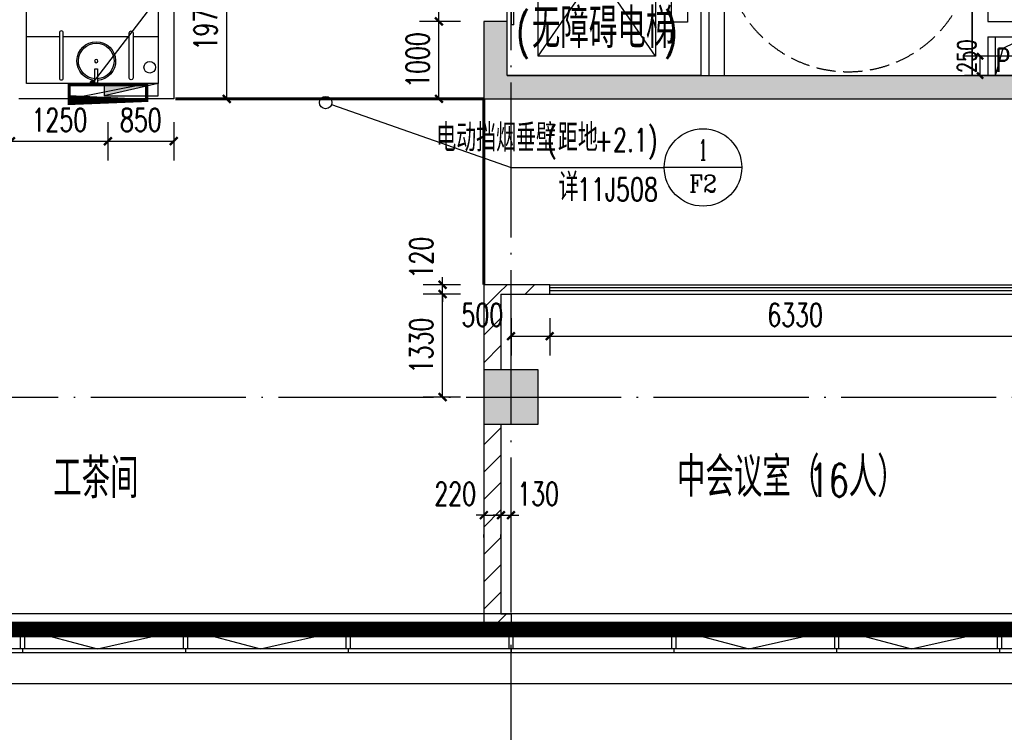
# Model space of a CAD drawing. Extents: x 797781 to 1255204, y 21234 to 1024248.
# Tile 693 of 1056: x 940571 to 953271, y 756704 to 765903. Entities that reach past the tile are written whole.
import ezdxf
from ezdxf.enums import TextEntityAlignment as Align

# ---------------------------------------------------------------- set-up
doc = ezdxf.new("R2010")
doc.units = 0
doc.header["$LTSCALE"] = 1000
doc.header["$MEASUREMENT"] = 0
for name, pattern in [('( Hidden )', [0.375, 0.25, -0.125]), ('230303生产综合楼-平面图_t8$0$DASH', [0.35, 0.25, -0.1]), ('230303生产综合楼-平面图_t8$0$DOTE', [2.4200000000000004, 2, -0.2, 0.02, -0.2])]:
    doc.linetypes.add(name, pattern=pattern)
for name, color, linetype in [('230303生产综合楼-平面图_t8$0$3T_WOOD', 21, 'Continuous'), ('230303生产综合楼-平面图_t8$0$A-PLAN-EVTR', 2, 'Continuous'), ('230303生产综合楼-平面图_t8$0$COLUMN', 40, 'Continuous'), ('230303生产综合楼-平面图_t8$0$CURTWALL', 4, 'Continuous'), ('230303生产综合楼-平面图_t8$0$DIM_IDEN', 3, 'Continuous'), ('230303生产综合楼-平面图_t8$0$DIM_LEAD', 3, 'Continuous'), ('230303生产综合楼-平面图_t8$0$DOTE', 1, '230303生产综合楼-平面图_t8$0$DOTE'), ('230303生产综合楼-平面图_t8$0$FF-厨卫具-JYZS', 44, 'Continuous'), ('230303生产综合楼-平面图_t8$0$H-楼板留洞', 6, 'Continuous'), ('230303生产综合楼-平面图_t8$0$PUB_DIM', 3, 'Continuous'), ('230303生产综合楼-平面图_t8$0$PUB_HATCH', 8, 'Continuous'), ('230303生产综合楼-平面图_t8$0$PUB_TEXT', 7, 'Continuous'), ('230303生产综合楼-平面图_t8$0$STAIR', 2, 'Continuous'), ('230303生产综合楼-平面图_t8$0$WALL', 40, 'Continuous'), ('230303生产综合楼-平面图_t8$0$WALL-MOVE', 6, 'Continuous'), ('230303生产综合楼-平面图_t8$0$WINDOW', 4, 'Continuous'), ('230303生产综合楼-平面图_t8$0$条件', 7, 'Continuous'), ('230303生产综合楼-平面图_t8$0$板洞', 6, 'Continuous'), ('230303生产综合楼-平面图_t8$0$看线', 115, 'Continuous'), ('EQUIP_消火栓', 7, 'Continuous'), ('PUB_DIM', 3, 'Continuous'), ('PUB_HATCH', 8, 'Continuous'), ('PUB_TEXT', 7, 'Continuous'), ('VPIPE-消防', 1, 'Continuous'), ('防排烟', 7, 'Continuous')]:
    doc.layers.add(name, color=color, linetype=linetype)
doc.styles.add('230303生产综合楼-平面图_t8$0$_TCH_DIM', font='SIMPLEX', dxfattribs={"bigfont": 'GBCBIG'})
doc.styles.add('230303生产综合楼-平面图_T8$0$_TCH_DIM_T3', font='SIMPLEX', dxfattribs={"width": 0.7058823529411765, "bigfont": 'GBCBIG'})
doc.styles.add('230303生产综合楼-平面图_t8$0$_TCH_LABEL', font='COMPLEX', dxfattribs={"bigfont": 'GBCBIG'})
doc.styles.add('_TCH_DIM_T3', font='SIMPLEX', dxfattribs={"width": 0.7058823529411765, "bigfont": 'GBCBIG'})
doc.dimstyles.new('230303生产综合楼-平面图_T8$0$_TCH_ARCH&&100', dxfattribs={"dimtxt": 297.5, "dimasz": 100, "dimexe": 250, "dimexo": 300, "dimgap": 126.25, "dimtad": 1, "dimdec": 0, "dimzin": 0, "dimdsep": 46, "dimtxsty": '230303生产综合楼-平面图_T8$0$_TCH_DIM_T3', "dimblk": '230303生产综合楼-平面图_t8$0$_ArchTick', "dimcen": 0.09, "dimclrt": 7, "dimazin": 2, "dimtfac": 1, "dimtdec": 0, "dimtix": 1, "dimtmove": 2, "dimatfit": 3, "dimfxl": 1, "dimtolj": 1, "dimtzin": 0, "dimarcsym": 0})
doc.dimstyles.new('_TCH_ARCH&&80', dxfattribs={"dimtxt": 238, "dimasz": 80, "dimexe": 200, "dimexo": 240, "dimgap": 101, "dimtad": 1, "dimdec": 0, "dimzin": 0, "dimdsep": 46, "dimtxsty": '_TCH_DIM_T3', "dimblk": 'ARCHTICK', "dimcen": 0.09, "dimclrt": 7, "dimazin": 2, "dimtfac": 1, "dimtdec": 0, "dimtix": 1, "dimtmove": 2, "dimatfit": 3, "dimfxl": 1, "dimtolj": 1, "dimtzin": 0, "dimarcsym": 0})
pattern_1 = [(45, (0, 179.51135), (-176.776766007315, 176.776766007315), [])]

# ---------------------------------------------------------------- blocks, each defined once
blk = doc.blocks.new('AQ9-10')
at = {"color": 2, "linetype": '230303生产综合楼-平面图_t8$0$DOTE', "ltscale": 2, "const_width": 200}
blk.add_lwpolyline([(1020716.209562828, 660199.8943767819), (1100516.209618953, 660199.2698220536)], dxfattribs=at)
blk = doc.blocks.new('$TwtSys$00000434')
for p, q in [((-0.5, 0.5), (-0.5, -0.5)), ((-0.5, -0.5), (0.5, 0.5)), ((0.5, 0.5), (-0.5, 0.5)), ((0.5, -0.5), (0.5, 0.5)), ((-0.5, -0.5), (0.5, -0.5))]:
    blk.add_line(p, q)
blk.add_solid([(0.5, -0.5), (0.5, 0.5), (-0.5, -0.5)])
blk = doc.blocks.new('230303生产综合楼-平面图_t8$0$10-XHS')
at = {"layer": 'VPIPE-消防'}
blk.add_circle((1070743.386805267, 561107.0320199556), 75, dxfattribs=at)
at = {"layer": 'EQUIP_消火栓', "xscale": 700, "yscale": 160, "zscale": 700, "rotation": 180.0000000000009}
blk.add_blockref('$TwtSys$00000434', (1070503.652286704, 560819.7798251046), dxfattribs=at)
blk = doc.blocks.new('230303生产综合楼-平面图_t8$0$$DORLIB2D$00000127')
at = {"color": 0}
for points in [[(-0.5333333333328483, 0.7948983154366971), (-0.5333333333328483, 0.690405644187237)], [(-0.0333333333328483, 0.7948983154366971), (-0.5333333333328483, 0.7948983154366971)], [(-0.0333333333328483, 0.7948983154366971), (-0.0333333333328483, 0.690405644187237)], [(0.5333333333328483, 0.7948983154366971), (0.0333333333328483, 0.7948983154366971)], [(0.0333333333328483, 0.7948983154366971), (0.0333333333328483, 0.690405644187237)], [(0.5333333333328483, 0.7948983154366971), (0.5333333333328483, 0.690405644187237)], [(-0.0333333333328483, 0.690405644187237), (-0.5333333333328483, 0.690405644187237)], [(0.5333333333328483, 0.690405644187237), (0.0333333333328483, 0.690405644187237)], [(0.5, 0.4999999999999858), (-0.5, 0.4999999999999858)]]:
    blk.add_lwpolyline(points, dxfattribs=at)
blk = doc.blocks.new('230303生产综合楼-平面图_t8$0$_ArchTick')
at = {"color": 0, "linetype": 'ByBlock', "const_width": 0.3}
blk.add_lwpolyline([(-0.5, -0.5), (0.5, 0.5)], dxfattribs=at)
blk = doc.blocks.new('*D6227')
at = {"layer": '230303生产综合楼-平面图_t8$0$PUB_DIM', "color": 0, "lineweight": -2, "transparency": 16777216}
for p, q in [((772798.3066328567, 181098.9375635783), (772269.4570127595, 181098.9375635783)), ((772519.4570127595, 179798.9375635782), (772519.4570127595, 181098.9375635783)), ((772798.3066328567, 179798.9375635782), (772269.4570127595, 179798.9375635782))]:
    blk.add_line(p, q, dxfattribs=at)
at = {"layer": 'Defpoints', "color": 0, "transparency": 16777216}
for p in [(772519.4570127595, 181098.9375635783), (773098.3066328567, 181098.9375635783), (773098.3066328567, 179798.9375635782)]:
    blk.add_point(p, dxfattribs=at)
at = {"layer": '230303生产综合楼-平面图_t8$0$PUB_DIM', "color": 0, "lineweight": -2, "transparency": 16777216, "xscale": 100, "yscale": 100, "zscale": 100}
for p, rotation in [((772519.4570127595, 181098.9375635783), 90), ((772519.4570127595, 179798.9375635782), 270)]:
    blk.add_blockref('230303生产综合楼-平面图_t8$0$_ArchTick', p, dxfattribs=dict(at, rotation=rotation))
at = {"layer": '230303生产综合楼-平面图_t8$0$PUB_DIM', "color": 7, "transparency": 16777216, "insert": (772244.4570127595, 180448.9375635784), "char_height": 297.5, "attachment_point": 5, "rotation": 90, "style": '230303生产综合楼-平面图_T8$0$_TCH_DIM_T3'}
blk.add_mtext('\\A1;1300', dxfattribs=at)
blk = doc.blocks.new('*D6228')
at = {"layer": '230303生产综合楼-平面图_t8$0$PUB_DIM', "color": 0, "lineweight": -2, "transparency": 16777216}
for p, q in [((772798.3066328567, 179798.9375635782), (772269.4570127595, 179798.9375635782)), ((772519.4570127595, 178798.937563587), (772519.4570127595, 179798.9375635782)), ((772798.3066328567, 178798.937563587), (772269.4570127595, 178798.937563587))]:
    blk.add_line(p, q, dxfattribs=at)
at = {"layer": 'Defpoints', "color": 0, "transparency": 16777216}
for p in [(772519.4570127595, 179798.9375635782), (773098.3066328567, 179798.9375635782), (773098.3066328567, 178798.937563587)]:
    blk.add_point(p, dxfattribs=at)
at = {"layer": '230303生产综合楼-平面图_t8$0$PUB_DIM', "color": 0, "lineweight": -2, "transparency": 16777216, "xscale": 100, "yscale": 100, "zscale": 100}
for p, rotation in [((772519.4570127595, 179798.9375635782), 90), ((772519.4570127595, 178798.937563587), 270)]:
    blk.add_blockref('230303生产综合楼-平面图_t8$0$_ArchTick', p, dxfattribs=dict(at, rotation=rotation))
at = {"layer": '230303生产综合楼-平面图_t8$0$PUB_DIM', "color": 7, "transparency": 16777216, "insert": (772244.4570127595, 179298.9375635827), "char_height": 297.5, "attachment_point": 5, "rotation": 90, "style": '230303生产综合楼-平面图_T8$0$_TCH_DIM_T3'}
blk.add_mtext('\\A1;1000', dxfattribs=at)
blk = doc.blocks.new('_ArchTick')
at = {"color": 0, "linetype": 'ByBlock', "const_width": 0.4}
blk.add_lwpolyline([(-0.5, -0.5), (0.5, 0.5)], dxfattribs=at)
blk = doc.blocks.new('*D6236')
at = {"layer": 'Defpoints', "color": 0, "transparency": 16777216}
for p in [(779498.3201426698, 179348.9935852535), (780298.6614251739, 179348.9935852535), (780298.6614251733, 179098.93756358)]:
    blk.add_point(p, dxfattribs=at)
at = {"layer": 'PUB_DIM', "color": 0, "lineweight": -2, "transparency": 16777216}
for p, q in [((780058.6614251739, 179348.9935852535), (779298.3201426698, 179348.9935852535)), ((779498.3201426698, 179098.93756358), (779498.3201426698, 179348.9935852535)), ((780058.6614251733, 179098.93756358), (779298.3201426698, 179098.93756358))]:
    blk.add_line(p, q, dxfattribs=at)
at = {"layer": 'PUB_DIM', "color": 0, "lineweight": -2, "transparency": 16777216, "xscale": 80, "yscale": 80, "zscale": 80}
for p, rotation in [((779498.3201426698, 179348.9935852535), 90), ((779498.3201426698, 179098.93756358), 270)]:
    blk.add_blockref('_ArchTick', p, dxfattribs=dict(at, rotation=rotation))
at = {"layer": 'PUB_DIM', "color": 7, "transparency": 16777216, "insert": (779328.2064391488, 179348.9935852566), "char_height": 238, "attachment_point": 5, "rotation": 90, "style": '_TCH_DIM_T3'}
blk.add_mtext('\\A1;250', dxfattribs=at)
blk = doc.blocks.new('230303生产综合楼-平面图_t8$0$6WLGJ')
at = {"layer": '230303生产综合楼-平面图_t8$0$3T_WOOD'}
for points in [[(1057666.346184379, 366736.8530113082), (1057616.346184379, 366736.8530113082), (1057616.34618438, 366986.8530113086), (1057666.34618438, 366986.8530113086)], [(1059766.346184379, 366736.8530113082), (1059716.346184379, 366736.8530113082), (1059716.34618438, 366986.8530113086), (1059766.34618438, 366986.8530113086)], [(1061866.346184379, 366736.8530113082), (1061816.346184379, 366736.8530113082), (1061816.34618438, 366986.8530113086), (1061866.34618438, 366986.8530113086)], [(1063966.346184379, 366736.8530113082), (1063916.346184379, 366736.8530113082), (1063916.34618438, 366986.8530113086), (1063966.34618438, 366986.8530113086)], [(1066066.346184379, 366736.8530113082), (1066016.346184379, 366736.8530113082), (1066016.34618438, 366986.8530113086), (1066066.34618438, 366986.8530113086)], [(1068166.346184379, 366736.8530113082), (1068116.346184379, 366736.8530113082), (1068116.34618438, 366986.8530113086), (1068166.34618438, 366986.8530113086)], [(1070266.346184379, 366736.8530113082), (1070216.346184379, 366736.8530113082), (1070216.34618438, 366986.8530113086), (1070266.34618438, 366986.8530113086)]]:
    blk.add_lwpolyline(points, close=True, dxfattribs=at)
for points in [[(1057641.346184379, 366736.8530113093), (1057641.350677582, 366686.8530113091)], [(1059741.346184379, 366736.8530112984), (1059741.350677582, 366686.8530112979)], [(1061841.346184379, 366736.8530112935), (1061841.350677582, 366686.853011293)], [(1063941.346184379, 366736.8530113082), (1063941.350677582, 366686.8530113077)], [(1063941.346184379, 366736.8530113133), (1063941.350677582, 366686.8530113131)], [(1066041.346184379, 366736.8530113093), (1066041.350677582, 366686.8530113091)], [(1068141.346184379, 366736.8530112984), (1068141.350677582, 366686.8530112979)], [(1070241.346184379, 366736.8530112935), (1070241.350677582, 366686.853011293)]]:
    blk.add_lwpolyline(points, dxfattribs=at)
blk = doc.blocks.new('230303生产综合楼-平面图_t8$0$HA-TOIL$0$XP-4')
at = {"color": 0, "linetype": 'Continuous'}
blk.add_lwpolyline([(0, -15.56189848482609), (0, 15.56189848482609), (-178.8605281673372, 15.56189848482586), (-178.8605281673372, -15.56189848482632)], close=True, dxfattribs=at)
blk.add_circle((-275.9544211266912, -2.274e-13), 20.87675993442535, dxfattribs=at)
blk.add_arc((-275.9544211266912, -2.274e-13), 240, 3.717737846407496, 356.2822621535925, dxfattribs=at)
at = {"color": 8}
blk.add_arc((-275.9544211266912, -2.274e-13), 220.8, 3.879620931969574, 356.1203790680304, dxfattribs=at)
blk = doc.blocks.new('*D6243')
at = {"layer": '230303生产综合楼-平面图_t8$0$PUB_DIM', "color": 0, "lineweight": -2, "transparency": 16777216}
for p, q in [((769398.3042119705, 180768.7758368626), (770032.4901942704, 180768.7758368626)), ((769782.4901942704, 178798.9344879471), (769782.4901942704, 180768.7758368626)), ((769398.3042119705, 178798.9344879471), (770032.4901942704, 178798.9344879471))]:
    blk.add_line(p, q, dxfattribs=at)
at = {"layer": 'Defpoints', "color": 0, "transparency": 16777216}
for p in [(769098.3042119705, 180768.7758368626), (769782.4901942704, 180768.7758368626), (769098.3042119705, 178798.9344879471)]:
    blk.add_point(p, dxfattribs=at)
at = {"layer": '230303生产综合楼-平面图_t8$0$PUB_DIM', "color": 0, "lineweight": -2, "transparency": 16777216, "xscale": 100, "yscale": 100, "zscale": 100}
for p, rotation in [((769782.4901942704, 180768.7758368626), 90), ((769782.4901942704, 178798.9344879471), 270)]:
    blk.add_blockref('230303生产综合楼-平面图_t8$0$_ArchTick', p, dxfattribs=dict(at, rotation=rotation))
at = {"layer": '230303生产综合楼-平面图_t8$0$PUB_DIM', "color": 7, "transparency": 16777216, "insert": (769507.4901942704, 179783.855162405), "char_height": 297.5, "attachment_point": 5, "rotation": 90, "style": '230303生产综合楼-平面图_T8$0$_TCH_DIM_T3'}
blk.add_mtext('\\A1;1970', dxfattribs=at)
blk = doc.blocks.new('*D6251')
at = {"layer": '230303生产综合楼-平面图_t8$0$PUB_DIM', "color": 0, "lineweight": -2, "transparency": 16777216}
for p, q in [((766998.301791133, 178498.9380537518), (766998.301791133, 178002.4539507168)), ((768248.3628066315, 178498.938053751), (768248.3628066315, 178002.4539507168)), ((766998.301791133, 178252.4539507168), (768248.3628066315, 178252.4539507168))]:
    blk.add_line(p, q, dxfattribs=at)
at = {"layer": 'Defpoints', "color": 0, "transparency": 16777216}
for p in [(766998.301791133, 178798.9380537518), (768248.3628066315, 178798.938053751), (768248.3628066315, 178252.4539507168)]:
    blk.add_point(p, dxfattribs=at)
at = {"layer": '230303生产综合楼-平面图_t8$0$PUB_DIM', "color": 0, "lineweight": -2, "transparency": 16777216, "xscale": 100, "yscale": 100, "zscale": 100, "rotation": 180}
blk.add_blockref('230303生产综合楼-平面图_t8$0$_ArchTick', (766998.301791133, 178252.4539507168), dxfattribs=at)
at = {"layer": '230303生产综合楼-平面图_t8$0$PUB_DIM', "color": 0, "lineweight": -2, "transparency": 16777216, "xscale": 100, "yscale": 100, "zscale": 100}
blk.add_blockref('230303生产综合楼-平面图_t8$0$_ArchTick', (768248.3628066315, 178252.4539507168), dxfattribs=at)
at = {"layer": '230303生产综合楼-平面图_t8$0$PUB_DIM', "color": 7, "transparency": 16777216, "insert": (767623.3322988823, 178527.4539507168), "char_height": 297.5, "attachment_point": 5, "style": '230303生产综合楼-平面图_T8$0$_TCH_DIM_T3'}
blk.add_mtext('\\A1;1250', dxfattribs=at)
blk = doc.blocks.new('*D6252')
at = {"layer": '230303生产综合楼-平面图_t8$0$PUB_DIM', "color": 0, "lineweight": -2, "transparency": 16777216}
for p, q in [((768248.3628066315, 178498.938053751), (768248.3628066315, 178002.4539507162)), ((769098.3042119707, 178498.9380537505), (769098.3042119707, 178002.4539507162)), ((768248.3628066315, 178252.4539507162), (769098.3042119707, 178252.4539507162))]:
    blk.add_line(p, q, dxfattribs=at)
at = {"layer": 'Defpoints', "color": 0, "transparency": 16777216}
for p in [(768248.3628066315, 178798.938053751), (769098.3042119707, 178798.9380537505), (769098.3042119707, 178252.4539507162)]:
    blk.add_point(p, dxfattribs=at)
at = {"layer": '230303生产综合楼-平面图_t8$0$PUB_DIM', "color": 0, "lineweight": -2, "transparency": 16777216, "xscale": 100, "yscale": 100, "zscale": 100, "rotation": 180}
blk.add_blockref('230303生产综合楼-平面图_t8$0$_ArchTick', (768248.3628066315, 178252.4539507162), dxfattribs=at)
at = {"layer": '230303生产综合楼-平面图_t8$0$PUB_DIM', "color": 0, "lineweight": -2, "transparency": 16777216, "xscale": 100, "yscale": 100, "zscale": 100}
blk.add_blockref('230303生产综合楼-平面图_t8$0$_ArchTick', (769098.3042119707, 178252.4539507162), dxfattribs=at)
at = {"layer": '230303生产综合楼-平面图_t8$0$PUB_DIM', "color": 7, "transparency": 16777216, "insert": (768673.3335093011, 178527.4539507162), "char_height": 297.5, "attachment_point": 5, "style": '230303生产综合楼-平面图_T8$0$_TCH_DIM_T3'}
blk.add_mtext('\\A1;850', dxfattribs=at)
blk = doc.blocks.new('*D2643')
at = {"layer": '230303生产综合楼-平面图_t8$0$PUB_DIM', "color": 0, "lineweight": -2, "transparency": 16777216}
for p, q in [((947407.9999210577, 762050.4951514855), (947407.9999210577, 761567.4195897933)), ((953737.9999211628, 762050.4951514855), (953737.9999211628, 761567.4195897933)), ((947407.9999210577, 761817.4195897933), (953737.9999211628, 761817.4195897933))]:
    blk.add_line(p, q, dxfattribs=at)
at = {"layer": 'Defpoints', "color": 0, "transparency": 16777216}
for p in [(947407.9999210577, 762350.4951514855), (953737.9999211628, 762350.4951514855), (953737.9999211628, 761817.4195897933)]:
    blk.add_point(p, dxfattribs=at)
at = {"layer": '230303生产综合楼-平面图_t8$0$PUB_DIM', "color": 0, "lineweight": -2, "transparency": 16777216, "xscale": 100, "yscale": 100, "zscale": 100, "rotation": 180}
blk.add_blockref('230303生产综合楼-平面图_t8$0$_ArchTick', (947407.9999210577, 761817.4195897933), dxfattribs=at)
at = {"layer": '230303生产综合楼-平面图_t8$0$PUB_DIM', "color": 0, "lineweight": -2, "transparency": 16777216, "xscale": 100, "yscale": 100, "zscale": 100}
blk.add_blockref('230303生产综合楼-平面图_t8$0$_ArchTick', (953737.9999211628, 761817.4195897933), dxfattribs=at)
at = {"layer": '230303生产综合楼-平面图_t8$0$PUB_DIM', "color": 7, "transparency": 16777216, "insert": (950572.9999211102, 762092.4195897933), "char_height": 297.5, "attachment_point": 5, "style": '230303生产综合楼-平面图_T8$0$_TCH_DIM_T3'}
blk.add_mtext('\\A1;6330', dxfattribs=at)
blk = doc.blocks.new('*D2644')
at = {"layer": '230303生产综合楼-平面图_t8$0$PUB_DIM', "color": 0, "lineweight": -2, "transparency": 16777216}
for p, q in [((946908.0044137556, 762050.4951514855), (946908.0044137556, 761567.4195897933)), ((947407.9999210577, 762050.4951514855), (947407.9999210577, 761567.4195897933)), ((946908.0044137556, 761817.4195897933), (947407.9999210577, 761817.4195897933))]:
    blk.add_line(p, q, dxfattribs=at)
at = {"layer": 'Defpoints', "color": 0, "transparency": 16777216}
for p in [(946908.0044137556, 762350.4951514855), (947407.9999210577, 762350.4951514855), (947407.9999210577, 761817.4195897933)]:
    blk.add_point(p, dxfattribs=at)
at = {"layer": '230303生产综合楼-平面图_t8$0$PUB_DIM', "color": 0, "lineweight": -2, "transparency": 16777216, "xscale": 100, "yscale": 100, "zscale": 100, "rotation": 180}
blk.add_blockref('230303生产综合楼-平面图_t8$0$_ArchTick', (946908.0044137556, 761817.4195897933), dxfattribs=at)
at = {"layer": '230303生产综合楼-平面图_t8$0$PUB_DIM', "color": 0, "lineweight": -2, "transparency": 16777216, "xscale": 100, "yscale": 100, "zscale": 100}
blk.add_blockref('230303生产综合楼-平面图_t8$0$_ArchTick', (947407.9999210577, 761817.4195897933), dxfattribs=at)
at = {"layer": '230303生产综合楼-平面图_t8$0$PUB_DIM', "color": 7, "transparency": 16777216, "insert": (946538.0044137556, 762092.4195897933), "char_height": 297.5, "attachment_point": 5, "style": '230303生产综合楼-平面图_T8$0$_TCH_DIM_T3'}
blk.add_mtext('\\A1;500', dxfattribs=at)
blk = doc.blocks.new('230303生产综合楼-平面图_t8$0$$WINLIB2D$00000001')
at = {"color": 0}
for points in [[(-0.4999999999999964, 0.5000000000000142), (-0.4999999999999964, -0.4999999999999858)], [(-0.4999999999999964, 0.5000000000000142), (0.5000000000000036, 0.5000000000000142)], [(0.5000000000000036, -0.4999999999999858), (0.5000000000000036, 0.5000000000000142)], [(0.5000000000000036, 0.1666666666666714), (-0.4999999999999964, 0.1666666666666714)], [(0.5000000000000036, -0.1666666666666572), (-0.4999999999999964, -0.1666666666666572)], [(-0.4999999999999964, -0.4999999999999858), (0.5000000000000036, -0.4999999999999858)]]:
    blk.add_lwpolyline(points, dxfattribs=at)
blk = doc.blocks.new('*D4713')
at = {"layer": '230303生产综合楼-平面图_t8$0$PUB_DIM', "color": 0, "lineweight": -2, "transparency": 16777216}
for p, q in [((946024.7487846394, 762481.3179154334), (946024.7487846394, 762581.3179154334)), ((946258.0044140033, 762481.3179154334), (945774.7487846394, 762481.3179154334)), ((946024.7487846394, 762361.3179154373), (946024.7487846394, 762481.3179154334)), ((946258.0044140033, 762361.3179154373), (945774.7487846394, 762361.3179154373)), ((946024.7487846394, 762361.3179154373), (946024.7487846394, 762261.3179154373))]:
    blk.add_line(p, q, dxfattribs=at)
at = {"layer": 'Defpoints', "color": 0, "transparency": 16777216}
for p in [(946024.7487846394, 762481.3179154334), (946558.0044140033, 762481.3179154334), (946558.0044140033, 762361.3179154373)]:
    blk.add_point(p, dxfattribs=at)
at = {"layer": '230303生产综合楼-平面图_t8$0$PUB_DIM', "color": 0, "lineweight": -2, "transparency": 16777216, "xscale": 100, "yscale": 100, "zscale": 100}
for p, rotation in [((946024.7487846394, 762481.3179154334), 270), ((946024.7487846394, 762361.3179154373), 90)]:
    blk.add_blockref('230303生产综合楼-平面图_t8$0$_ArchTick', p, dxfattribs=dict(at, rotation=rotation))
at = {"layer": '230303生产综合楼-平面图_t8$0$PUB_DIM', "color": 7, "transparency": 16777216, "insert": (945749.7487846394, 762831.3179154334), "char_height": 297.5, "attachment_point": 5, "rotation": 90, "style": '230303生产综合楼-平面图_T8$0$_TCH_DIM_T3'}
blk.add_mtext('\\A1;120', dxfattribs=at)
blk = doc.blocks.new('*D4714')
at = {"layer": '230303生产综合楼-平面图_t8$0$PUB_DIM', "color": 0, "lineweight": -2, "transparency": 16777216}
for p, q in [((946258.0044140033, 762361.3179154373), (945774.7487846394, 762361.3179154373)), ((946024.7487846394, 761031.3184055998), (946024.7487846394, 762361.3179154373)), ((946258.0044140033, 761031.3184055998), (945774.7487846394, 761031.3184055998))]:
    blk.add_line(p, q, dxfattribs=at)
at = {"layer": 'Defpoints', "color": 0, "transparency": 16777216}
for p in [(946024.7487846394, 762361.3179154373), (946558.0044140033, 762361.3179154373), (946558.0044140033, 761031.3184055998)]:
    blk.add_point(p, dxfattribs=at)
at = {"layer": '230303生产综合楼-平面图_t8$0$PUB_DIM', "color": 0, "lineweight": -2, "transparency": 16777216, "xscale": 100, "yscale": 100, "zscale": 100}
for p, rotation in [((946024.7487846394, 762361.3179154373), 90), ((946024.7487846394, 761031.3184055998), 270)]:
    blk.add_blockref('230303生产综合楼-平面图_t8$0$_ArchTick', p, dxfattribs=dict(at, rotation=rotation))
at = {"layer": '230303生产综合楼-平面图_t8$0$PUB_DIM', "color": 7, "transparency": 16777216, "insert": (945749.7487846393, 761696.3181605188), "char_height": 297.5, "attachment_point": 5, "rotation": 90, "style": '230303生产综合楼-平面图_T8$0$_TCH_DIM_T3'}
blk.add_mtext('\\A1;1330', dxfattribs=at)
blk = doc.blocks.new('*D4715')
at = {"layer": '230303生产综合楼-平面图_t8$0$PUB_DIM', "color": 0, "lineweight": -2, "transparency": 16777216}
for p, q in [((946558.0044139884, 759507.5245896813), (946458.0044139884, 759507.5245896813)), ((946558.0044139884, 759507.5245896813), (946778.0044139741, 759507.5245896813)), ((946778.0044139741, 759507.5245896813), (946878.0044139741, 759507.5245896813)), ((946558.0044139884, 759218.4433784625), (946558.0044139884, 759257.5245896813)), ((946778.0044139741, 759218.4433784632), (946778.0044139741, 759257.5245896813))]:
    blk.add_line(p, q, dxfattribs=at)
at = {"layer": 'Defpoints', "color": 0, "transparency": 16777216}
for p in [(946558.0044139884, 759518.4433784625), (946778.0044139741, 759518.4433784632), (946778.0044139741, 759507.5245896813)]:
    blk.add_point(p, dxfattribs=at)
at = {"layer": '230303生产综合楼-平面图_t8$0$PUB_DIM', "color": 0, "lineweight": -2, "transparency": 16777216, "xscale": 100, "yscale": 100, "zscale": 100}
blk.add_blockref('230303生产综合楼-平面图_t8$0$_ArchTick', (946558.0044139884, 759507.5245896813), dxfattribs=at)
at = {"layer": '230303生产综合楼-平面图_t8$0$PUB_DIM', "color": 0, "lineweight": -2, "transparency": 16777216, "xscale": 100, "yscale": 100, "zscale": 100, "rotation": 180}
blk.add_blockref('230303生产综合楼-平面图_t8$0$_ArchTick', (946778.0044139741, 759507.5245896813), dxfattribs=at)
at = {"layer": '230303生产综合楼-平面图_t8$0$PUB_DIM', "color": 7, "transparency": 16777216, "insert": (946188.0044139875, 759782.5245896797), "char_height": 297.5, "attachment_point": 5, "style": '230303生产综合楼-平面图_T8$0$_TCH_DIM_T3'}
blk.add_mtext('\\A1;220', dxfattribs=at)
blk = doc.blocks.new('*D4716')
at = {"layer": '230303生产综合楼-平面图_t8$0$PUB_DIM', "color": 0, "lineweight": -2, "transparency": 16777216}
for p, q in [((946778.0044139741, 759507.5245896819), (946678.0044139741, 759507.5245896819)), ((946778.0044139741, 759507.5245896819), (946908.0044139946, 759507.5245896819)), ((946908.0044139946, 759507.5245896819), (947008.0044139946, 759507.5245896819)), ((946778.0044139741, 759218.4433784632), (946778.0044139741, 759257.5245896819)), ((946908.0044139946, 759218.4433784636), (946908.0044139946, 759257.5245896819))]:
    blk.add_line(p, q, dxfattribs=at)
at = {"layer": 'Defpoints', "color": 0, "transparency": 16777216}
for p in [(946778.0044139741, 759518.4433784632), (946908.0044139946, 759518.4433784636), (946908.0044139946, 759507.5245896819)]:
    blk.add_point(p, dxfattribs=at)
at = {"layer": '230303生产综合楼-平面图_t8$0$PUB_DIM', "color": 0, "lineweight": -2, "transparency": 16777216, "xscale": 100, "yscale": 100, "zscale": 100}
blk.add_blockref('230303生产综合楼-平面图_t8$0$_ArchTick', (946778.0044139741, 759507.5245896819), dxfattribs=at)
at = {"layer": '230303生产综合楼-平面图_t8$0$PUB_DIM', "color": 0, "lineweight": -2, "transparency": 16777216, "xscale": 100, "yscale": 100, "zscale": 100, "rotation": 180}
blk.add_blockref('230303生产综合楼-平面图_t8$0$_ArchTick', (946908.0044139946, 759507.5245896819), dxfattribs=at)
at = {"layer": '230303生产综合楼-平面图_t8$0$PUB_DIM', "color": 7, "transparency": 16777216, "insert": (947258.0044139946, 759782.5245896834), "char_height": 297.5, "attachment_point": 5, "style": '230303生产综合楼-平面图_T8$0$_TCH_DIM_T3'}
blk.add_mtext('\\A1;130', dxfattribs=at)
blk = doc.blocks.new('_FZH')
blk.add_lwpolyline([(-0.5, -0.5), (0.5, -0.5), (0.5, 0.5), (-0.5, 0.5)], close=True)
at = {"layer": 'PUB_HATCH'}
blk.add_solid([(-0.5, -0.5), (0.5, -0.5), (-0.5, 0.5), (0.5, 0.5)], dxfattribs=at)
blk = doc.blocks.new('230303生产综合楼-平面图_t8$0$HXT-1')
at = {"layer": '230303生产综合楼-平面图_t8$0$PUB_HATCH'}
for points in [[(773398.3066328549, 179098.937563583), (773398.306632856, 179798.9375635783), (773098.3066328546, 179798.9375635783), (773098.3066328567, 178798.9375635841)], [(773398.3066328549, 179098.937563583), (773098.3066328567, 178798.9375635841), (776098.3199741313, 178798.937563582), (776098.3199741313, 179098.937563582)], [(776098.3199741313, 179098.937563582), (776098.3199741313, 178798.937563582), (779498.3201426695, 178798.9375635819), (779498.3201426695, 179098.9375635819)], [(779498.3201426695, 179098.9375635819), (779498.3201426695, 178798.9375635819), (782198.315507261, 178798.9375635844), (781898.3155072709, 179098.9375635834)]]:
    blk.add_hatch(color=256, dxfattribs=at).paths.add_polyline_path(points)
at = {"layer": '230303生产综合楼-平面图_t8$0$A-PLAN-EVTR'}
for p, q in [((773798.306787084, 179348.9303717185), (773798.306787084, 181548.9303717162)), ((775313.3067870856, 179348.9303717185), (773798.306787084, 181548.9303717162)), ((773798.306787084, 179348.9303717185), (775313.3067870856, 181548.9303717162)), ((775313.3067870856, 181548.9303717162), (775313.3067870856, 179348.9303717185)), ((775518.3067870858, 179788.9303717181), (775518.3067870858, 181108.9303717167)), ((775723.3067870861, 181108.9303717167), (775723.3067870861, 179788.9303717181)), ((775723.3067870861, 179788.9303717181), (775518.3067870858, 179788.9303717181)), ((775313.3067870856, 179348.9303717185), (773798.306787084, 179348.9303717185))]:
    blk.add_line(p, q, dxfattribs=at)
at = {"layer": '230303生产综合楼-平面图_t8$0$H-楼板留洞'}
for points in [[(773398.3066328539, 181798.9380537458), (775898.3206693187, 181798.9380537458), (775898.3206693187, 179098.9380537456), (773398.3066328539, 179098.9380537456)], [(779698.3208378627, 179598.9375635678), (780098.3201426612, 179598.9375635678), (780098.3201426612, 179098.9375635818), (779698.3208378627, 179098.9375635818)]]:
    blk.add_lwpolyline(points, close=True, dxfattribs=at)
at = {"layer": '230303生产综合楼-平面图_t8$0$STAIR'}
for p, q in [((776198.3199741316, 180748.9436362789), (776198.3199741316, 179098.9436362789)), ((779398.3199741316, 179098.9436362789), (779398.3199741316, 180748.9436362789)), ((776198.3199741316, 179098.9436362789), (779398.3199741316, 179098.9436362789))]:
    blk.add_line(p, q, dxfattribs=at)
at = {"layer": '230303生产综合楼-平面图_t8$0$STAIR', "linetype": '230303生产综合楼-平面图_t8$0$DASH'}
blk.add_arc((777798.3199741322, 180748.9436362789), 1600, 180, 0, dxfattribs=at)
at = {"layer": '230303生产综合楼-平面图_t8$0$WALL'}
for p, q in [((776198.3199741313, 181898.9102823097), (776198.3199741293, 179098.9375635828)), ((779398.3201426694, 181898.9579839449), (779398.3201426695, 179698.9375635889)), ((775998.319974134, 181798.9102823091), (775998.319974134, 179098.9375635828)), ((779598.320142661, 181798.9579839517), (779598.3201426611, 179798.9375636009)), ((773398.306632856, 179798.9375635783), (773098.3066328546, 179798.9375635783)), ((773098.3066328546, 179798.9375635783), (773098.3066328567, 178798.9375635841)), ((773398.3066328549, 179098.937563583), (773398.306632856, 179798.9375635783)), ((779598.3201426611, 179798.9375636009), (780298.3201426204, 179798.9375636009)), ((779398.3201426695, 179698.9375635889), (779398.3201426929, 179098.9375635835)), ((779598.3201426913, 179598.9375635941), (780098.3201426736, 179598.9375635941)), ((779598.3201426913, 179598.9375635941), (779598.3201426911, 179098.9375635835)), ((773398.3066328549, 179098.937563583), (776098.3199741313, 179098.937563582)), ((776098.3199741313, 179098.937563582), (779498.3201426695, 179098.9375635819)), ((779498.3201426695, 179098.9375635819), (781898.3155072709, 179098.9375635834)), ((773098.3066328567, 178798.9375635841), (776098.3199741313, 178798.937563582)), ((776098.3199741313, 178798.937563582), (779498.3201426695, 178798.9375635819)), ((779498.3201426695, 178798.9375635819), (782198.315507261, 178798.9375635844))]:
    blk.add_line(p, q, dxfattribs=at)
at = {"layer": '230303生产综合楼-平面图_t8$0$板洞'}
blk.add_lwpolyline([(779698.3208378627, 179098.9375635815), (779796.8185072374, 179452.8242650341), (780098.3201426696, 179598.937563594)], dxfattribs=at)
at = {"layer": '230303生产综合楼-平面图_t8$0$WINDOW', "xscale": 1300, "yscale": 300, "zscale": 300, "rotation": 270}
blk.add_blockref('230303生产综合楼-平面图_t8$0$$DORLIB2D$00000127', (773248.3066328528, 180448.9375635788), dxfattribs=at)
at = {"layer": '230303生产综合楼-平面图_t8$0$PUB_TEXT', "style": '230303生产综合楼-平面图_t8$0$_TCH_DIM'}
blk.add_text('无障碍电梯', height=510.6382978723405, dxfattribs=at).set_placement((773717.0144424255, 179455.5796011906, 2162.150769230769))
at = {"layer": '230303生产综合楼-平面图_t8$0$PUB_TEXT', "style": '230303生产综合楼-平面图_t8$0$_TCH_DIM', "width": 0.7058823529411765}
for s, height, p in [('(', 425, (773517.0144424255, 179455.5796011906, 2162.150769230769)), (')', 425, (775419.142102, 179455.5796011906, 2162.150769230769)), ('PF', 297.5, (779700.1006707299, 179149.6129526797))]:
    blk.add_text(s, height=height, dxfattribs=at).set_placement(p)
at = {"layer": '230303生产综合楼-平面图_t8$0$PUB_DIM'}
for p1, p2, picture, middle in [((773098.3066328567, 179798.9375635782), (773098.3066328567, 181098.9375635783), '*D6227', (772244.4570127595, 180448.9375635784)), ((773098.3066328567, 178798.937563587), (773098.3066328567, 179798.9375635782), '*D6228', (772244.4570127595, 179298.9375635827))]:
    dim = blk.add_aligned_dim(p1=p1, p2=p2, distance=578.8496200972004, dimstyle='230303生产综合楼-平面图_T8$0$_TCH_ARCH&&100', dxfattribs=at)
    dim.commit()
    dim.dimension.update_dxf_attribs({"geometry": picture, "text_midpoint": middle})
at = {"layer": 'PUB_DIM'}
dim = blk.add_linear_dim(base=(779498.3201426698, 179348.9935852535), p1=(780298.6614251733, 179098.93756358), p2=(780298.6614251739, 179348.9935852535), angle=89.99999999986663, dimstyle='_TCH_ARCH&&80', dxfattribs=at)
dim.commit()
dim.dimension.update_dxf_attribs({"geometry": '*D6236', "text_midpoint": (779328.2064391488, 179348.9935852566), "dimtype": 161})
blk = doc.blocks.new('230303生产综合楼-平面图_t8$0$WSJ-1')
at = {"layer": '230303生产综合楼-平面图_t8$0$DIM_LEAD'}
blk.add_line((768050.001859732, 178998.918060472), (769587.9487022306, 181005.3256252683), dxfattribs=at)
at = {"layer": '230303生产综合楼-平面图_t8$0$DIM_LEAD', "const_width": 40}
blk.add_lwpolyline([(768037.8347185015, 178983.0447912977, 1), (768062.1690009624, 179014.7913296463, 1)], format="xyb", close=True, dxfattribs=at)
at = {"layer": '230303生产综合楼-平面图_t8$0$FF-厨卫具-JYZS'}
for p, q in [((767623.304211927, 179599.2660052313), (767198.3042118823, 179599.2660052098)), ((768523.304211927, 179599.2660052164), (767673.304211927, 179599.2660052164)), ((768898.1710336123, 179599.2660052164), (768573.3042119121, 179599.2660052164))]:
    blk.add_line(p, q, dxfattribs=at)
for points in [[(767673.3042119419, 179068.2949333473), (767673.304211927, 179651.7155776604, 0.9999999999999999), (767623.304211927, 179651.7155776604), (767623.304211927, 179068.2949333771, 0.9999999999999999), (767673.3042119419, 179068.2949333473)], [(768523.304211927, 179068.2949333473), (768523.304211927, 179651.7155776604, -0.9999999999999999), (768573.304211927, 179651.7155776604), (768573.304211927, 179068.2949333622, -0.9999999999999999), (768523.304211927, 179068.2949333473)]]:
    blk.add_lwpolyline(points, format="xyb", dxfattribs=at)
at = {"layer": '230303生产综合楼-平面图_t8$0$WALL'}
for p, q in [((769098.3042119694, 182898.9344879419), (769098.3042119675, 178798.9344879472)), ((768898.3042119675, 182798.9344879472), (768898.3042119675, 178998.9344879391)), ((767198.3042119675, 178998.9344879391), (767198.3042119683, 180298.9316973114)), ((768898.3042119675, 178998.9344879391), (767198.3042119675, 178998.9344879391)), ((769098.3042119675, 178798.9344879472), (767098.3042119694, 178798.9344879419))]:
    blk.add_line(p, q, dxfattribs=at)
at = {"layer": '230303生产综合楼-平面图_t8$0$条件', "color": 4, "const_width": 40, "elevation": 123.846153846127}
blk.add_lwpolyline([(767748.3628067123, 178979.2922548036), (768748.3628067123, 178979.2922548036), (768748.36280655, 178779.3086824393), (767748.362806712, 178779.3086821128), (767748.3628067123, 178979.2922548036)], dxfattribs=at)
at = {"layer": '230303生产综合楼-平面图_t8$0$条件', "color": 1, "elevation": 123.846153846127}
blk.add_lwpolyline([(767748.362806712, 178798.9344877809), (768748.3628067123, 178998.9180604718)], dxfattribs=at)
at = {"layer": '230303生产综合楼-平面图_t8$0$FF-厨卫具-JYZS', "extrusion": (0, 0, -1), "xscale": 1.041666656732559, "yscale": 1.041666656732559, "zscale": -1.041666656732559, "rotation": 270}
blk.add_blockref('230303生产综合楼-平面图_t8$0$HA-TOIL$0$XP-4', (-768098.304211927, 178999.2660052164), dxfattribs=at)
at = {"layer": '230303生产综合楼-平面图_t8$0$PUB_DIM'}
for p1, p2, distance, picture, middle in [((769098.3042119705, 178798.9344879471), (769098.3042119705, 180768.7758368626), -684.1859822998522, '*D6243', (769507.4901942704, 179783.855162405)), ((766998.301791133, 178798.9380537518), (768248.3628066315, 178798.938053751), -546.4841030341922, '*D6251', (767623.3322988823, 178527.4539507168)), ((768248.3628066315, 178798.938053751), (769098.3042119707, 178798.9380537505), -546.4841030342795, '*D6252', (768673.3335093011, 178527.4539507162))]:
    dim = blk.add_aligned_dim(p1=p1, p2=p2, distance=distance, dimstyle='230303生产综合楼-平面图_T8$0$_TCH_ARCH&&100', dxfattribs=at)
    dim.commit()
    dim.dimension.update_dxf_attribs({"geometry": picture, "text_midpoint": middle})

msp = doc.modelspace()

# ---------------------------------------------------------------- hatches: boundary and pattern name
at = {"layer": '230303生产综合楼-平面图_t8$0$PUB_HATCH'}
h = msp.add_hatch(dxfattribs=at)
h.set_pattern_fill('普通砖', color=256, scale=100, style=0)
h.set_pattern_definition(pattern_1)
h.paths.add_polyline_path([(946778.0044139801, 762361.3179154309), (947407.9999209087, 762361.3179154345), (947407.9999209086, 762481.3179154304), (946558.0044139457, 762481.3179154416)])
h = msp.add_hatch(dxfattribs=at)
h.set_pattern_fill('普通砖', color=256, scale=100, style=0)
h.set_pattern_definition(pattern_1)
h.paths.add_polyline_path([(946558.0044139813, 761381.318405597), (946778.0044139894, 761381.318405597), (946778.0044139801, 762361.3179154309), (946558.0044139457, 762481.3179154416)])
h = msp.add_hatch(dxfattribs=at)
h.set_pattern_fill('普通砖', color=256, scale=100, style=0)
h.set_pattern_definition(pattern_1)
h.paths.add_polyline_path([(946778.00441399, 760681.318405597), (946558.0044139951, 760681.318405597), (946558.0044140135, 758031.3184054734), (946778.0044139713, 758231.3184054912)])
h = msp.add_hatch(dxfattribs=at)
h.set_pattern_fill('普通砖', color=256, scale=100, style=0)
h.set_pattern_definition(pattern_1)
h.paths.add_polyline_path([(946778.0044139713, 758231.3184054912), (946558.0044140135, 758031.3184054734), (946908.0044139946, 758031.3184055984), (946908.0044139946, 758231.3184055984)])

# ---------------------------------------------------------------- linework, layer by layer
at = {"layer": '230303生产综合楼-平面图_t8$0$CURTWALL'}
for points in [[(895858.0019931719, 781131.3184055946), (963707.9999237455, 781131.285539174), (989557.9999210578, 778451.4254522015), (989557.9999210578, 757731.3184055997), (895858.0019931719, 757731.3184055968)], [(895908.0019931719, 781081.3183813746), (963705.4150972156, 781081.285540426), (989507.9999210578, 778406.340967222), (989507.9999210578, 757781.3184055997), (895908.0019931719, 757781.3184055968)], [(896158.0019931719, 780831.318260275), (963692.4909645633, 780831.2855466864), (989257.9999210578, 778180.918542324), (989257.9999210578, 758031.3184055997), (896158.0019931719, 758031.3184055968)]]:
    msp.add_lwpolyline(points, close=True, dxfattribs=at)
for points in [[(940632.999604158, 758031.3184055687), (941574.7957574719, 757781.3184055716), (942682.999604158, 758031.3184055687)], [(942732.9996040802, 758031.318405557), (943674.7957573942, 757781.3184055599), (944782.9996040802, 758031.318405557)], [(949032.999604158, 758031.3184055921), (949974.7957574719, 757781.3184055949), (951082.999604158, 758031.3184055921)], [(951132.9996040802, 758031.3184055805), (952074.7957573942, 757781.3184055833), (953182.9996040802, 758031.3184055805)]]:
    msp.add_lwpolyline(points, dxfattribs=at)
at = {"layer": '230303生产综合楼-平面图_t8$0$DIM_IDEN'}
for p, q in [((944592.8223631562, 764807.2274908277), (946908.0772683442, 763996.3399084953)), ((946908.0772683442, 763996.3399084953), (948884.815267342, 763996.3399084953)), ((949884.815267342, 763996.3399084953), (948884.815267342, 763996.3399084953))]:
    msp.add_line(p, q, dxfattribs=at)
for centre, radius in [((944517.2748000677, 764833.687031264), 80.04712092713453), ((949384.815267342, 763996.3399084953), 500)]:
    msp.add_circle(centre, radius, dxfattribs=at)
at = {"layer": '230303生产综合楼-平面图_t8$0$DOTE'}
for p, q in [((946908.0044139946, 755831.3184055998), (946908.0044139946, 783831.3184055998)), ((895508.0044139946, 761031.3184055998), (989908.0044139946, 761031.3184055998))]:
    msp.add_line(p, q, dxfattribs=at)
at = {"layer": '230303生产综合楼-平面图_t8$0$PUB_HATCH', "color": 8}
msp.add_lwpolyline([(989057.9999210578, 764831.3170995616), (989057.9999210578, 758231.3184055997), (896358.0019931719, 758231.3184055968), (896358.0019931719, 764331.3167190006)], dxfattribs=at)
at = {"layer": '230303生产综合楼-平面图_t8$0$WALL-MOVE'}
for p, q in [((947407.9999209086, 762481.3179154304), (946558.0044139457, 762481.3179154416)), ((946558.0044139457, 762481.3179154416), (946558.004413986, 761381.3184055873)), ((947407.9999209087, 762361.3179154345), (947407.9999209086, 762481.3179154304)), ((946778.0044139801, 762361.3179154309), (947407.9999209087, 762361.3179154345)), ((946778.0044139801, 762361.3179154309), (946778.0044139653, 761381.3184055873)), ((946558.0044140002, 760681.3184055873), (946558.0044140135, 758031.3184054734)), ((946778.0044139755, 760681.3184055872), (946778.0044139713, 758231.3184054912)), ((946778.0044139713, 758231.3184054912), (946908.0044139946, 758231.3184055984)), ((946908.0044139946, 758231.3184055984), (946908.0044139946, 758031.3184055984)), ((946558.0044140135, 758031.3184054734), (946908.0044139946, 758031.3184055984))]:
    msp.add_line(p, q, dxfattribs=at)
at = {"layer": '230303生产综合楼-平面图_t8$0$看线'}
msp.add_lwpolyline([(895458.0019931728, 781531.3184055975), (964094.7087788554, 781531.3184055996), (989957.9999210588, 778811.5675510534), (989957.9999210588, 757331.3184056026), (895458.0019931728, 757331.3184055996)], close=True, dxfattribs=at)
at = {"layer": '防排烟', "color": 1, "linetype": '( Hidden )', "const_width": 40}
for points in [[(946558.000029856, 764881.3179154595), (942578.0019926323, 764881.3179154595)], [(946558.0044140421, 764881.3179154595), (946558.0044140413, 762481.3179154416)]]:
    msp.add_lwpolyline(points, dxfattribs=at)

# ---------------------------------------------------------------- block references
for name, p in [('AQ9-10', (-117908.2028008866, 97831.4307619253)), ('230303生产综合楼-平面图_t8$0$6WLGJ', (-117033.3462635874, 391044.4653942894)), ('230303生产综合楼-平面图_t8$0$10-XHS', (-128495.6502936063, 204181.5350146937))]:
    msp.add_blockref(name, p)
at = {"layer": '230303生产综合楼-平面图_t8$0$COLUMN', "xscale": 700, "yscale": 700, "zscale": 700}
msp.add_blockref('_FZH', (946907.9999210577, 761031.318405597), dxfattribs=at)
at = {"layer": '230303生产综合楼-平面图_t8$0$STAIR'}
msp.add_blockref('230303生产综合楼-平面图_t8$0$WSJ-1', (173459.6977811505, 586082.3803518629), dxfattribs=at)
at = {"layer": '230303生产综合楼-平面图_t8$0$WINDOW', "xscale": -6329.999999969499, "yscale": 120, "zscale": 120, "rotation": 180}
msp.add_blockref('230303生产综合楼-平面图_t8$0$$WINLIB2D$00000001', (950572.9999210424, 762421.3179154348), dxfattribs=at)
at = {"layer": '230303生产综合楼-平面图_t8$0$板洞'}
msp.add_blockref('230303生产综合楼-平面图_t8$0$HXT-1', (173459.6977811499, 586082.380351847), dxfattribs=at)

# ---------------------------------------------------------------- texts
at = {"layer": '230303生产综合楼-平面图_t8$0$PUB_TEXT', "style": '230303生产综合楼-平面图_t8$0$_TCH_DIM'}
for s, p in [('工茶间', (941001.8298175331, 759726.7974449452)), ('中会议室（', (949048.119574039, 759745.1262182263)), ('人）', (951264.5329478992, 759745.1262182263))]:
    msp.add_text(s, height=510.6382978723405, dxfattribs=at).set_placement(p)
at = {"layer": '230303生产综合楼-平面图_t8$0$PUB_TEXT', "style": '230303生产综合楼-平面图_t8$0$_TCH_DIM', "width": 0.7058823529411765}
msp.add_text('16', height=425, dxfattribs=at).set_placement((950750.2472336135, 759745.1262182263))
at = {"layer": 'PUB_TEXT', "style": '230303生产综合楼-平面图_t8$0$_TCH_DIM'}
for s, p in [('电动挡烟垂壁', (945943.4322886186, 764200.506575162)), ('距地', (947513.2195226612, 764200.506575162)), ('详', (947521.5173950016, 763563.6803340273))]:
    msp.add_text(s, height=357.4468085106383, dxfattribs=at).set_placement(p)
at = {"layer": 'PUB_TEXT', "style": '230303生产综合楼-平面图_t8$0$_TCH_DIM', "width": 0.7058823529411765}
for s, p in [('(', (947373.2195226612, 764200.506575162)), ('+2.1)', (947989.815267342, 764200.506575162)), ('11J508', (947759.815267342, 763563.6803340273))]:
    msp.add_text(s, height=297.5, dxfattribs=at).set_placement(p)
at = {"layer": 'PUB_TEXT', "style": '230303生产综合楼-平面图_t8$0$_TCH_LABEL'}
for s, height, p, p2 in [('1', 267.6951782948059, (949327.4520148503, 764087.9412602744), (949442.1785198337, 764087.9412602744)), ('F2', 219.6562460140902, (949206.998306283, 763677.6210942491), (949562.632228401, 763677.6210942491))]:
    msp.add_text(s, height=height, dxfattribs=at).set_placement(p, p2, align=Align.FIT)

# ---------------------------------------------------------------- dimensions: what is measured, and where the dimension line sits
at = {"layer": '230303生产综合楼-平面图_t8$0$PUB_DIM'}
for base, p1, p2, angle, picture, middle in [((946024.7487846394, 762481.3179154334), (946558.0044140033, 762361.3179154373), (946558.0044140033, 762481.3179154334), 90, '*D4713', (945749.7487846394, 762831.3179154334)), ((947407.9999210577, 761817.4195897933), (946908.0044137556, 762350.4951514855), (947407.9999210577, 762350.4951514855), 0, '*D2644', (946538.0044137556, 762092.4195897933)), ((946778.0044139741, 759507.5245896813), (946558.0044139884, 759518.4433784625), (946778.0044139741, 759518.4433784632), 1.819119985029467e-10, '*D4715', (946188.0044139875, 759782.5245896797)), ((946908.0044139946, 759507.5245896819), (946778.0044139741, 759518.4433784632), (946908.0044139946, 759518.4433784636), 2.0523404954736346e-10, '*D4716', (947258.0044139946, 759782.5245896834))]:
    dim = msp.add_linear_dim(base=base, p1=p1, p2=p2, angle=angle, dimstyle='230303生产综合楼-平面图_T8$0$_TCH_ARCH&&100', dxfattribs=at)
    dim.commit()
    dim.dimension.update_dxf_attribs({"geometry": picture, "text_midpoint": middle, "dimtype": 161})
for p1, p2, distance, picture, middle in [((946558.0044140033, 761031.3184055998), (946558.0044140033, 762361.3179154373), 533.2556293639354, '*D4714', (945749.7487846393, 761696.3181605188)), ((947407.9999210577, 762350.4951514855), (953737.9999211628, 762350.4951514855), -533.0755616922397, '*D2643', (950572.9999211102, 762092.4195897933))]:
    dim = msp.add_aligned_dim(p1=p1, p2=p2, distance=distance, dimstyle='230303生产综合楼-平面图_T8$0$_TCH_ARCH&&100', dxfattribs=at)
    dim.commit()
    dim.dimension.update_dxf_attribs({"geometry": picture, "text_midpoint": middle})

doc.saveas('drawing.dxf')
